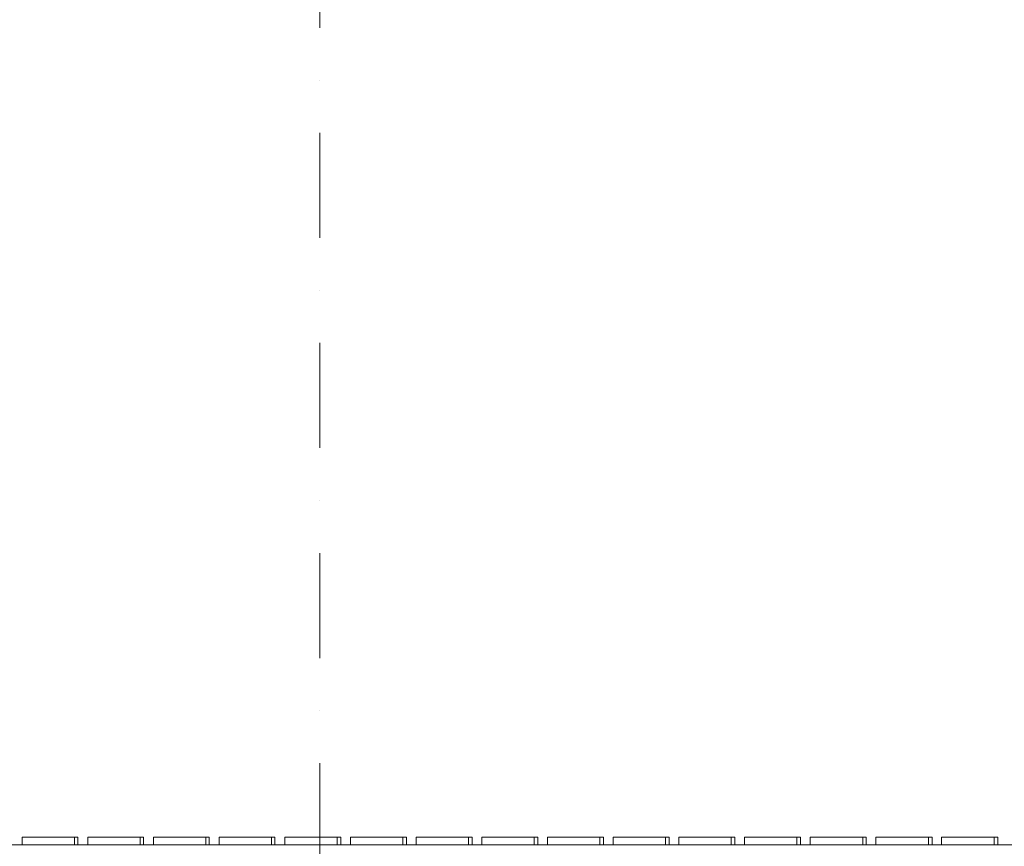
# Model space of a CAD drawing. Header units: millimetres. Extents: x -2530 to 151695, y -8763 to 71774.
# Tile 288 of 295: x 134857 to 138609, y 38855 to 42003. Entities that reach past the tile are written whole.
import ezdxf

# ---------------------------------------------------------------- set-up
doc = ezdxf.new("R2010")
doc.units = ezdxf.units.MM
doc.linetypes.add('RR_Level', pattern=[800, 400, -200, 0, -200])
for name, color, linetype, lineweight in [('A-FLOR-____-OTLN', 192, 'Continuous', 18), ('A-WALL-____-OTLN', 113, 'Continuous', 18), ('S-GRID-____-OTLN', 1, 'Continuous', 9)]:
    doc.layers.add(name, color=color, linetype=linetype, lineweight=lineweight)

# ---------------------------------------------------------------- blocks, each defined once
blk = doc.blocks.new('027_Gilde - ATC_FacadeModel_rvt-1-plot_V2 Copy 1')
at = {"layer": 'A-FLOR-____-OTLN', "color": 90}
blk.add_line((119798.9, 38860), (144100.8, 38860), dxfattribs=at)
at = {"layer": 'A-WALL-____-OTLN', "color": 90}
for p, q in [((134865.5, 38890), (134865.5, 38860)), ((134865.5, 38860), (134865.5, 38890)), ((135065.6, 38890), (134865.5, 38890)), ((134865.5, 38890), (135065.6, 38890)), ((135065.6, 38890), (135065.6, 38860)), ((135065.6, 38890), (135078.3, 38890)), ((135065.6, 38890), (135065.6, 38860)), ((135065.6, 38890), (135078.3, 38890)), ((135078.3, 38869.1), (135078.3, 38890)), ((135115.8, 38890), (135115.8, 38860)), ((135115.8, 38860), (135115.8, 38890)), ((135315.8, 38890), (135115.8, 38890)), ((135115.8, 38890), (135315.8, 38890)), ((135315.8, 38890), (135315.8, 38860)), ((135315.8, 38890), (135328.7, 38890)), ((135315.8, 38890), (135315.8, 38860)), ((135315.8, 38890), (135328.7, 38890)), ((135328.7, 38869.1), (135328.7, 38890)), ((135366.1, 38890), (135366.1, 38860)), ((135366.1, 38860), (135366.1, 38890)), ((135566.1, 38890), (135366.1, 38890)), ((135366.1, 38890), (135566.1, 38890)), ((135566.1, 38890), (135566.1, 38860)), ((135566.1, 38890), (135579.1, 38890)), ((135566.1, 38890), (135566.1, 38860)), ((135566.1, 38890), (135579.1, 38890)), ((135579.1, 38869.1), (135579.1, 38890)), ((135616.4, 38860), (135616.4, 38890)), ((135616.4, 38860), (135616.4, 38890)), ((135816.4, 38890), (135616.4, 38890)), ((135816.4, 38890), (135616.4, 38890)), ((135816.4, 38890), (135816.4, 38860)), ((135825.8, 38890), (135816.4, 38890)), ((135816.4, 38890), (135816.4, 38860)), ((135825.8, 38890), (135816.4, 38890)), ((135825.8, 38890), (135829.4, 38890)), ((135825.8, 38890), (135829.4, 38890)), ((135829.4, 38878.3), (135829.4, 38890)), ((135829.4, 38878.3), (135829.4, 38860)), ((135866.7, 38890), (135866.7, 38860)), ((135866.7, 38860), (135866.7, 38890)), ((136066.7, 38890), (135866.7, 38890)), ((135866.7, 38890), (136066.7, 38890)), ((136066.7, 38890), (136066.7, 38860)), ((136066.7, 38890), (136079.8, 38890)), ((136066.7, 38890), (136066.7, 38860)), ((136066.7, 38890), (136079.8, 38890)), ((136079.8, 38869.1), (136079.8, 38890)), ((136116.9, 38890), (136116.9, 38860)), ((136116.9, 38860), (136116.9, 38890)), ((136316.9, 38890), (136116.9, 38890)), ((136116.9, 38890), (136316.9, 38890)), ((136316.9, 38890), (136316.9, 38860)), ((136316.9, 38890), (136330.2, 38890)), ((136316.9, 38890), (136316.9, 38860)), ((136316.9, 38890), (136330.2, 38890)), ((136330.2, 38869.1), (136330.2, 38890)), ((136367.2, 38890), (136367.2, 38860)), ((136367.2, 38860), (136367.2, 38890)), ((136567.2, 38890), (136367.2, 38890)), ((136367.2, 38890), (136567.2, 38890)), ((136567.2, 38890), (136567.2, 38860)), ((136567.2, 38890), (136580.5, 38890)), ((136567.2, 38890), (136567.2, 38860)), ((136567.2, 38890), (136580.5, 38890)), ((136580.5, 38869.1), (136580.5, 38890)), ((136617.5, 38890), (136617.5, 38860)), ((136617.5, 38860), (136617.5, 38890)), ((136817.5, 38890), (136617.5, 38890)), ((136617.5, 38890), (136817.5, 38890)), ((136817.5, 38890), (136817.5, 38860)), ((136817.5, 38890), (136830.9, 38890)), ((136817.5, 38890), (136817.5, 38860)), ((136817.5, 38890), (136830.9, 38890)), ((136830.9, 38869.1), (136830.9, 38890)), ((136867.8, 38890), (136867.8, 38860)), ((136867.8, 38860), (136867.8, 38890)), ((137067.8, 38890), (136867.8, 38890)), ((137067.8, 38890), (136867.8, 38890)), ((137067.8, 38890), (137067.8, 38860)), ((137077.5, 38890), (137067.8, 38890)), ((137067.8, 38890), (137067.8, 38860)), ((137077.5, 38890), (137067.8, 38890)), ((137077.5, 38890), (137081.3, 38890)), ((137077.5, 38890), (137081.3, 38890)), ((137081.3, 38878.3), (137081.3, 38890)), ((137081.3, 38878.3), (137081.3, 38860)), ((137118.1, 38890), (137118.1, 38860)), ((137118.1, 38860), (137118.1, 38890)), ((137318.1, 38890), (137118.1, 38890)), ((137118.1, 38890), (137318.1, 38890)), ((137318.1, 38890), (137318.1, 38860)), ((137318.1, 38890), (137331.6, 38890)), ((137318.1, 38890), (137318.1, 38860)), ((137318.1, 38890), (137331.6, 38890)), ((137331.6, 38869.1), (137331.6, 38890)), ((137368.3, 38890), (137368.3, 38860)), ((137368.3, 38860), (137368.3, 38890)), ((137568.3, 38890), (137368.3, 38890)), ((137368.3, 38890), (137568.3, 38890)), ((137568.3, 38890), (137568.3, 38860)), ((137568.3, 38890), (137582, 38890)), ((137568.3, 38890), (137568.3, 38860)), ((137568.3, 38890), (137582, 38890)), ((137582, 38869.1), (137582, 38890)), ((137618.6, 38890), (137618.6, 38860)), ((137618.6, 38860), (137618.6, 38890)), ((137818.6, 38890), (137618.6, 38890)), ((137618.6, 38890), (137818.6, 38890)), ((137818.6, 38890), (137818.6, 38860)), ((137818.6, 38890), (137832.4, 38890)), ((137818.6, 38890), (137818.6, 38860)), ((137818.6, 38890), (137832.4, 38890)), ((137832.4, 38869.1), (137832.4, 38890)), ((137868.9, 38890), (137868.9, 38860)), ((137868.9, 38860), (137868.9, 38890)), ((138068.8, 38890), (137868.9, 38890)), ((137868.9, 38890), (138068.8, 38890)), ((138068.9, 38890), (138068.9, 38860)), ((138068.9, 38890), (138082.7, 38890)), ((138068.9, 38890), (138068.9, 38860)), ((138068.9, 38890), (138082.7, 38890)), ((138082.7, 38869.1), (138082.7, 38890)), ((138119.2, 38890), (138119.2, 38860)), ((138119.2, 38860), (138119.2, 38890)), ((138319.2, 38890), (138119.2, 38890)), ((138119.2, 38890), (138319.2, 38890)), ((138319.2, 38890), (138319.2, 38860)), ((138319.2, 38890), (138333.1, 38890)), ((138319.2, 38890), (138319.2, 38860)), ((138319.2, 38890), (138333.1, 38890)), ((138333.1, 38869.1), (138333.1, 38890)), ((138369.5, 38890), (138369.5, 38860)), ((138369.5, 38860), (138369.5, 38890)), ((138569.5, 38890), (138369.5, 38890)), ((138369.5, 38890), (138569.5, 38890)), ((138569.5, 38890), (138569.5, 38860)), ((138569.5, 38890), (138583.5, 38890)), ((138569.5, 38890), (138569.5, 38860)), ((138569.5, 38890), (138583.5, 38890)), ((138583.5, 38869.1), (138583.5, 38890)), ((134865.5, 38860), (135065.6, 38860)), ((134865.5, 38860), (135065.6, 38860)), ((135078.3, 38869.1), (135078.3, 38860)), ((135115.8, 38860), (135315.8, 38860)), ((135115.8, 38860), (135315.8, 38860)), ((135328.7, 38869.1), (135328.7, 38860)), ((135366.1, 38860), (135566.1, 38860)), ((135366.1, 38860), (135566.1, 38860)), ((135579.1, 38869.1), (135579.1, 38860)), ((135816.4, 38860), (135616.4, 38860)), ((135616.4, 38860), (135816.4, 38860)), ((135866.7, 38860), (136066.7, 38860)), ((135866.7, 38860), (136066.7, 38860)), ((136079.8, 38869.1), (136079.8, 38860)), ((136116.9, 38860), (136316.9, 38860)), ((136116.9, 38860), (136316.9, 38860)), ((136330.2, 38869.1), (136330.2, 38860)), ((136367.2, 38860), (136567.2, 38860)), ((136367.2, 38860), (136567.2, 38860)), ((136580.5, 38869.1), (136580.5, 38860)), ((136617.5, 38860), (136817.5, 38860)), ((136617.5, 38860), (136817.5, 38860)), ((136830.9, 38869.1), (136830.9, 38860)), ((137067.8, 38860), (136867.8, 38860)), ((136867.8, 38860), (137067.8, 38860)), ((137118.1, 38860), (137318.1, 38860)), ((137118.1, 38860), (137318.1, 38860)), ((137331.6, 38869.1), (137331.6, 38860)), ((137368.3, 38860), (137568.3, 38860)), ((137368.3, 38860), (137568.3, 38860)), ((137582, 38869.1), (137582, 38860)), ((137618.6, 38860), (137818.6, 38860)), ((137618.6, 38860), (137818.6, 38860)), ((137832.4, 38869.1), (137832.4, 38860)), ((137868.9, 38860), (138068.8, 38860)), ((137868.9, 38860), (138068.8, 38860)), ((138082.7, 38869.1), (138082.7, 38860)), ((138119.2, 38860), (138319.2, 38860)), ((138119.2, 38860), (138319.2, 38860)), ((138333.1, 38869.1), (138333.1, 38860)), ((138369.5, 38860), (138569.5, 38860)), ((138369.5, 38860), (138569.5, 38860)), ((138583.5, 38869.1), (138583.5, 38860))]:
    blk.add_line(p, q, dxfattribs=at)

msp = doc.modelspace()

# ---------------------------------------------------------------- linework, layer by layer
at = {"layer": 'S-GRID-____-OTLN', "linetype": 'RR_Level'}
msp.add_line((136000, 48773.1142), (136000, -857.0614), dxfattribs=at)

# ---------------------------------------------------------------- block references
at = {"lineweight": 5}
msp.add_blockref('027_Gilde - ATC_FacadeModel_rvt-1-plot_V2 Copy 1', (0, 0), dxfattribs=at)

doc.saveas('drawing.dxf')
